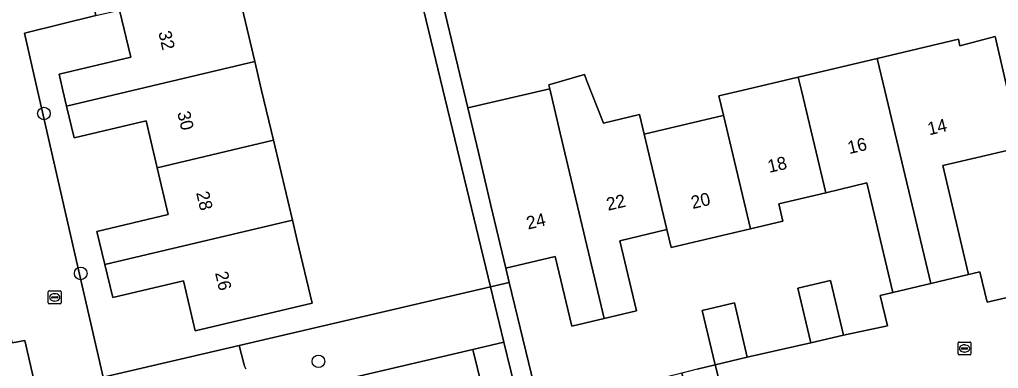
# Model space of a CAD drawing. Extents: x 158455 to 159797, y 387218 to 388672.
# Drawn here: x 159101.1 to 159177, y 388478.4 to 388505.5 of the extents above; entities that cross this region are included whole.
import ezdxf

# ---------------------------------------------------------------- set-up
doc = ezdxf.new("R2010")
doc.units = 0
for name, color, linetype in [('IMGEO_Boom', 7, 'Continuous'), ('IMGEO_Erf', 7, 'Continuous'), ('IMGEO_Groenvoorziening', 7, 'Continuous'), ('IMGEO_Haag', 7, 'Continuous'), ('IMGEO_Kolk', 7, 'Continuous'), ('IMGEO_Pand', 7, 'Continuous'), ('IMGEO_Pand_nummerreeks', 7, 'Continuous'), ('IMGEO_Parkeervlak_open', 7, 'Continuous'), ('IMGEO_Rijbaan_lokaal_open', 7, 'Continuous'), ('IMGEO_Voetpad_gesloten', 7, 'Continuous')]:
    doc.layers.add(name, color=color, linetype=linetype)

msp = doc.modelspace()

# ---------------------------------------------------------------- linework, layer by layer
at = {"layer": 'IMGEO_Boom'}
for centre in [(159102.96, 388498.209), (159105.816, 388485.795), (159124.243, 388478.973)]:
    msp.add_circle(centre, 0.489, dxfattribs=at)
at = {"layer": 'IMGEO_Erf'}
for points in [[(159132.368, 388513.105), (159135.824, 388498.636), (159142.172, 388500.117), (159142.096, 388500.437), (159144.854, 388501.24), (159145.031, 388500.794), (159146.346, 388497.47), (159149.135, 388498.132), (159149.496, 388496.61), (159153.868, 388497.646), (159154.303, 388497.749), (159155.499, 388498.032), (159155.645, 388498.067), (159155.287, 388499.58), (159157.061, 388500), (159161.437, 388501.037), (159167.56, 388502.488), (159173.846, 388503.978), (159173.969, 388503.46), (159176.694, 388504.174), (159177.778, 388499.478)], [(159106.995, 388505.805), (159101.451, 388504.446), (159102.469, 388500.002), (159102.781, 388498.637), (159105.576, 388486.424), (159107.565, 388477.734), (159118.107, 388480.202), (159137.578, 388484.76), (159131.117, 388511.561)], [(159117.853, 388508.363), (159119.303, 388502.245), (159119.834, 388500.002), (159120.751, 388496.131), (159122.22, 388489.928), (159122.593, 388488.354), (159123.745, 388483.488), (159114.688, 388481.343), (159113.77, 388485.219), (159108.291, 388483.921), (159107.683, 388486.488), (159107.075, 388489.056), (159112.6, 388490.365), (159111.74, 388493.998), (159110.879, 388497.631), (159105.309, 388496.312), (159104.723, 388498.788), (159104.436, 388500), (159104.135, 388501.267), (159109.691, 388502.583), (159108.828, 388506.225)], [(159102.415, 388476.54), (159101.475, 388480.592), (159100.517, 388480.405), (159100.227, 388481.448), (159096.04, 388480.442), (159095.458, 388482.869), (159099.645, 388483.874), (159098.514, 388488.85), (159094.281, 388487.834), (159093.677, 388490.35), (159097.91, 388491.367), (159097.66, 388492.343), (159098.549, 388492.539), (159098.345, 388493.397), (159096.773, 388500.002), (159095.341, 388506.014), (159094.538, 388505.846), (159061.252, 388497.941), (159072.616, 388450.645)], [(159178.602, 388495.577), (159175.984, 388494.957), (159172.631, 388494.163), (159174.635, 388485.706), (159175.522, 388485.916), (159176.068, 388483.558), (159181.754, 388484.883)], [(159153.597, 388478.361), (159154.983, 388478.713), (159153.986, 388482.922), (159156.49, 388483.516), (159157.487, 388479.307), (159162.42, 388480.399), (159161.41, 388484.658), (159163.942, 388485.258), (159164.951, 388480.999), (159168.364, 388481.724), (159167.793, 388484.085), (159168.769, 388484.316), (159166.753, 388492.821), (159163.561, 388492.064), (159159.922, 388491.202), (159160.241, 388489.858), (159157.73, 388489.263), (159151.581, 388487.806), (159151.252, 388489.197), (159147.611, 388488.334), (159148.898, 388482.905), (159146.388, 388482.31), (159143.877, 388481.715), (159142.598, 388487.112), (159138.77, 388486.205), (159139.032, 388485.1), (159141.372, 388475.398)]]:
    msp.add_lwpolyline(points, dxfattribs=at)
at = {"layer": 'IMGEO_Groenvoorziening'}
for points in [[(159126.925, 388477.725), (159136.22, 388479.897), (159138.616, 388480.457), (159137.578, 388484.76), (159118.107, 388480.202), (159118.446, 388478.796), (159118.476, 388478.693), (159118.515, 388478.593), (159118.563, 388478.497), (159118.619, 388478.405)], [(159139.691, 388476.003), (159138.616, 388480.457), (159136.22, 388479.897), (159137.289, 388475.464)]]:
    msp.add_lwpolyline(points, dxfattribs=at)
at = {"layer": 'IMGEO_Haag'}
msp.add_lwpolyline([(159139.691, 388476.003), (159138.616, 388480.457), (159136.22, 388479.897), (159137.289, 388475.464)], dxfattribs=at)
at = {"layer": 'IMGEO_Kolk'}
for p, q in [((159103.296, 388483.508), (159103.296, 388484.36)), ((159103.371, 388484.434), (159104.223, 388484.434)), ((159103.784, 388484.214), (159103.809, 388484.214)), ((159104.297, 388484.36), (159104.297, 388483.508)), ((159104.223, 388483.434), (159103.371, 388483.434)), ((159103.555, 388483.928), (159103.555, 388483.94)), ((159103.993, 388483.891), (159103.595, 388483.891)), ((159103.598, 388483.977), (159103.996, 388483.977)), ((159103.807, 388483.654), (159103.782, 388483.654)), ((159104.039, 388483.94), (159104.039, 388483.928)), ((159173.823, 388479.546), (159173.823, 388480.398)), ((159173.898, 388480.472), (159174.75, 388480.472)), ((159174.824, 388480.398), (159174.824, 388479.546)), ((159174.082, 388479.966), (159174.082, 388479.978)), ((159174.52, 388479.929), (159174.122, 388479.929)), ((159174.125, 388480.015), (159174.523, 388480.015)), ((159174.334, 388479.692), (159174.309, 388479.692)), ((159174.311, 388480.252), (159174.336, 388480.252)), ((159174.566, 388479.978), (159174.566, 388479.966)), ((159174.75, 388479.472), (159173.898, 388479.472))]:
    msp.add_line(p, q, dxfattribs=at)
for points in [[(159103.296, 388483.508), (159103.296, 388484.36)], [(159103.371, 388484.434), (159104.223, 388484.434)], [(159104.297, 388484.36), (159104.297, 388483.508)], [(159104.223, 388483.434), (159103.371, 388483.434)], [(159173.823, 388479.546), (159173.823, 388480.398)], [(159173.898, 388480.472), (159174.75, 388480.472)], [(159174.824, 388480.398), (159174.824, 388479.546)], [(159174.75, 388479.472), (159173.898, 388479.472)]]:
    msp.add_lwpolyline(points, dxfattribs=at)
for centre, radius, start, end in [((159103.373, 388484.358), 0.0765, 91.55205, 178.44795), ((159103.373, 388484.358), 0.0765, 91.55205, 178.44795), ((159104.221, 388484.358), 0.0765, 1.55205, 88.44795), ((159104.221, 388484.358), 0.0765, 1.55205, 88.44795), ((159103.373, 388483.51), 0.0765, 181.55205, 268.44795), ((159103.373, 388483.51), 0.0765, 181.55205, 268.44795), ((159103.595, 388483.937), 0.0403, 85.87752, 175.75265), ((159103.592, 388483.927), 0.0366, 178.93798, 274.71019), ((159103.996, 388483.934), 0.043, 264.86636, 352.45326), ((159104, 388483.939), 0.0386, 1.73085, 96.63898), ((159104.221, 388483.51), 0.0765, 271.55205, 358.44795), ((159104.221, 388483.51), 0.0765, 271.55205, 358.44795), ((159173.9, 388480.396), 0.0765, 91.55205, 178.44795), ((159173.9, 388480.396), 0.0765, 91.55205, 178.44795), ((159174.748, 388480.396), 0.0765, 1.55205, 88.44795), ((159174.748, 388480.396), 0.0765, 1.55205, 88.44795), ((159173.9, 388479.548), 0.0765, 181.55205, 268.44795), ((159173.9, 388479.548), 0.0765, 181.55205, 268.44795), ((159174.122, 388479.975), 0.0403, 85.87752, 175.75265), ((159174.119, 388479.965), 0.0366, 178.93798, 274.71019), ((159174.523, 388479.972), 0.043, 264.86636, 352.45326), ((159174.527, 388479.977), 0.0386, 1.73085, 96.63898), ((159174.748, 388479.548), 0.0765, 271.55205, 358.44795), ((159174.748, 388479.548), 0.0765, 271.55205, 358.44795)]:
    msp.add_arc(centre, radius, start, end, dxfattribs=at)
for centre, major_axis, ratio, start_param, end_param in [((159103.783, 388483.934), (-0.387, 0.002), 0.722429, 4.712389, 7.853982), ((159103.808, 388483.934), (-0.39, 0.002), 0.717154, 1.570796, 4.712389), ((159174.31, 388479.972), (-0.387, 0.002), 0.722429, 4.712389, 7.853982), ((159174.335, 388479.972), (-0.39, 0.002), 0.717154, 1.570796, 4.712389)]:
    msp.add_ellipse(centre, major_axis=major_axis, ratio=ratio, start_param=start_param, end_param=end_param, dxfattribs=at)
at = {"layer": 'IMGEO_Pand'}
for points in [[(159119.303, 388502.245), (159117.853, 388508.363), (159113.694, 388507.378), (159108.828, 388506.225), (159109.691, 388502.583), (159104.135, 388501.267), (159104.436, 388500), (159104.723, 388498.788), (159109.834, 388500)], [(159177.778, 388499.478), (159176.694, 388504.174), (159173.969, 388503.46), (159173.846, 388503.978), (159167.56, 388502.488), (159168.15, 388500), (159171.703, 388485.011), (159174.635, 388485.706), (159172.631, 388494.163), (159175.984, 388494.957), (159178.602, 388495.577)], [(159163.561, 388492.064), (159166.753, 388492.821), (159168.769, 388484.316), (159171.703, 388485.011), (159168.15, 388500), (159167.56, 388502.488), (159161.437, 388501.037), (159161.682, 388500)], [(159119.303, 388502.245), (159109.834, 388500), (159104.723, 388498.788), (159105.309, 388496.312), (159110.879, 388497.631), (159111.74, 388493.998), (159120.751, 388496.131), (159119.834, 388500.002)], [(159149.496, 388496.61), (159149.135, 388498.132), (159146.346, 388497.47), (159145.031, 388500.794), (159144.854, 388501.24), (159142.096, 388500.437), (159142.172, 388500.117), (159142.987, 388496.674), (159146.388, 388482.31), (159148.898, 388482.905), (159147.611, 388488.334), (159151.252, 388489.197)], [(159161.682, 388500), (159161.437, 388501.037), (159157.061, 388500), (159155.287, 388499.58), (159155.645, 388498.067), (159157.73, 388489.263), (159160.241, 388489.858), (159159.922, 388491.202), (159163.561, 388492.064)], [(159142.987, 388496.674), (159142.172, 388500.117), (159135.824, 388498.636), (159136.645, 388495.171), (159137.617, 388491.071), (159138.77, 388486.205), (159142.598, 388487.112), (159143.877, 388481.715), (159146.388, 388482.31)], [(159155.645, 388498.067), (159155.499, 388498.032), (159154.303, 388497.749), (159153.868, 388497.646), (159149.496, 388496.61), (159151.252, 388489.197), (159151.581, 388487.806), (159157.73, 388489.263)], [(159111.74, 388493.998), (159112.6, 388490.365), (159107.075, 388489.056), (159107.683, 388486.488), (159122.22, 388489.928), (159120.751, 388496.131)], [(159107.683, 388486.488), (159108.291, 388483.921), (159113.77, 388485.219), (159114.688, 388481.343), (159123.745, 388483.488), (159122.593, 388488.354), (159122.22, 388489.928)], [(159164.951, 388480.999), (159163.942, 388485.258), (159161.41, 388484.658), (159162.42, 388480.399)], [(159156.49, 388483.516), (159153.986, 388482.922), (159154.983, 388478.713), (159157.487, 388479.307)]]:
    msp.add_lwpolyline(points, close=True, dxfattribs=at)
at = {"layer": 'IMGEO_Parkeervlak_open'}
msp.add_lwpolyline([(159127.987, 388473.321), (159137.289, 388475.464), (159136.22, 388479.897), (159126.925, 388477.725)], close=True, dxfattribs=at)
at = {"layer": 'IMGEO_Rijbaan_lokaal_open'}
for points in [[(159107.565, 388477.734), (159105.576, 388486.424), (159102.781, 388498.637), (159102.469, 388500.002), (159101.451, 388504.446), (159106.995, 388505.805), (159106.626, 388507.339), (159104.082, 388517.921), (159103.125, 388517.691), (159101.273, 388525.444), (159097.463, 388524.694)], [(159181.754, 388484.883), (159176.068, 388483.558), (159175.522, 388485.916), (159174.635, 388485.706), (159171.703, 388485.011), (159168.769, 388484.316), (159167.793, 388484.085), (159168.364, 388481.724), (159164.951, 388480.999), (159162.42, 388480.399), (159157.487, 388479.307), (159154.983, 388478.713), (159156.558, 388472.496)], [(159127.723, 388472.325), (159129.216, 388465.964), (159129.653, 388466.067), (159131.657, 388466.538), (159132.771, 388466.8), (159135.093, 388467.346), (159135.585, 388465.033), (159136.437, 388465.232), (159139.442, 388465.934), (159142.452, 388466.638), (159143.188, 388466.81), (159142.637, 388469.139), (159146.158, 388470.016), (159148.797, 388470.64), (159153.82, 388471.853), (159152.735, 388476.76), (159152.406, 388478.059), (159150.163, 388477.489), (159145.145, 388476.315), (159141.372, 388475.398), (159139.032, 388485.1), (159137.578, 388484.76), (159138.616, 388480.457), (159139.691, 388476.003)], [(159100.517, 388480.405), (159101.475, 388480.592), (159102.415, 388476.54)], [(159118.619, 388478.405), (159118.563, 388478.497), (159118.515, 388478.593), (159118.476, 388478.693), (159118.446, 388478.796), (159118.107, 388480.202), (159107.565, 388477.734)]]:
    msp.add_lwpolyline(points, dxfattribs=at)
msp.add_lwpolyline([(159156.558, 388472.496), (159154.983, 388478.713), (159153.597, 388478.361), (159152.406, 388478.059), (159152.735, 388476.76), (159153.82, 388471.853), (159156.264, 388472.432)], close=True, dxfattribs=at)
at = {"layer": 'IMGEO_Voetpad_gesloten'}
msp.add_lwpolyline([(159135.824, 388498.636), (159132.368, 388513.105), (159132.324, 388513.095), (159129.858, 388512.5), (159127.398, 388511.908), (159127.318, 388512.242), (159117.475, 388509.871), (159114.394, 388509.152), (159106.626, 388507.339), (159106.995, 388505.805), (159108.828, 388506.225), (159113.694, 388507.378), (159117.853, 388508.363), (159131.117, 388511.561), (159137.578, 388484.76), (159139.032, 388485.1), (159138.77, 388486.205), (159137.617, 388491.071), (159136.645, 388495.171)], close=True, dxfattribs=at)

# ---------------------------------------------------------------- texts
at = {"layer": 'IMGEO_Pand_nummerreeks'}
for s, rotation, p in [('32', 283.25233, (159111.823, 388504.501)), ('30', 283.25233, (159113.29, 388498.274)), ('14', 13.23434, (159171.59, 388496.513)), ('16', 13.23434, (159165.388, 388495.054)), ('18', 13.23533, (159159.188, 388493.595)), ('28', 283.25233, (159114.755, 388492.054)), ('22', 13.23533, (159146.689, 388490.655)), ('20', 13.33273, (159153.254, 388490.792)), ('24', 13.23533, (159140.489, 388489.197)), ('26', 283.25233, (159116.219, 388485.836))]:
    msp.add_text(s, height=1, rotation=rotation, dxfattribs=at).set_placement(p)

doc.saveas('drawing.dxf')
